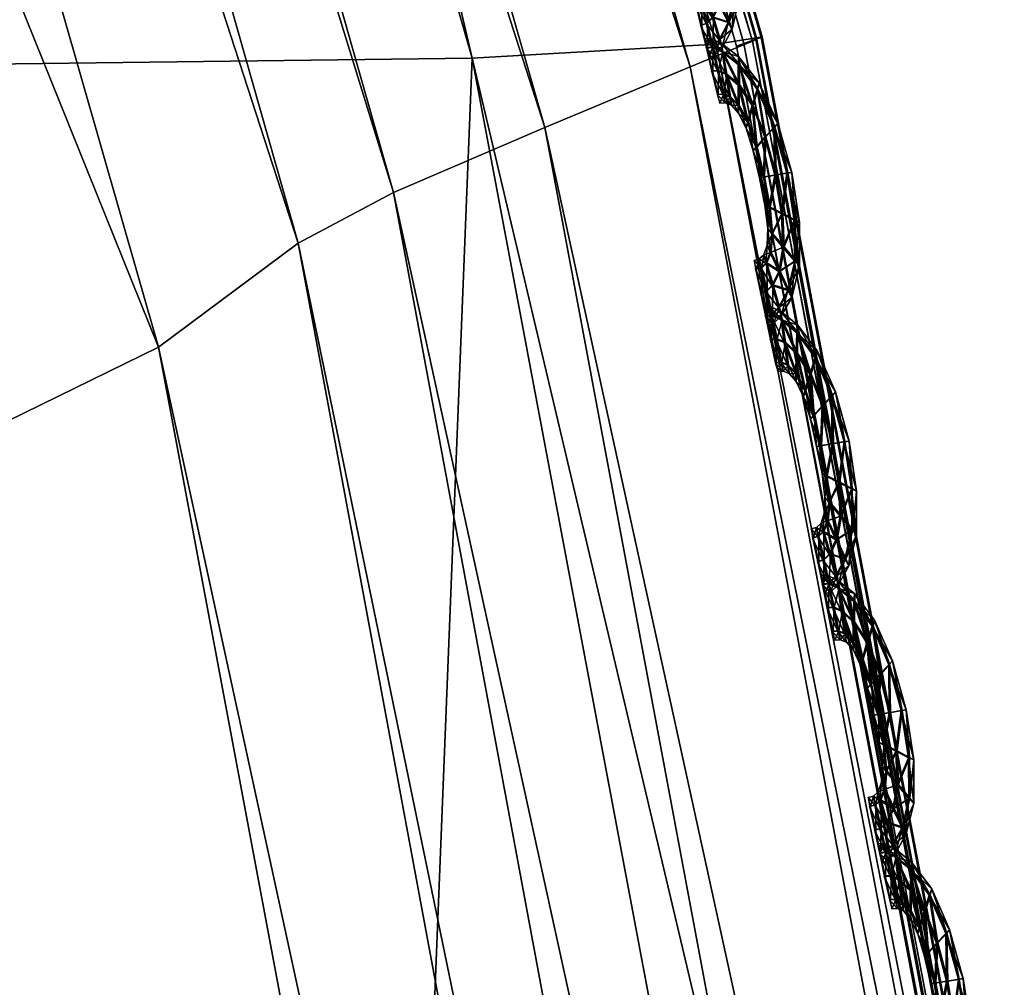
# Model space of a CAD drawing. Extents: x -7.4 to 7.4, y -11.5 to 9.8.
# Tile 438 of 469: x 6.925 to 7.135, y 3.388 to 3.594. Entities that reach past the tile are written whole.
import ezdxf

# ---------------------------------------------------------------- set-up
doc = ezdxf.new("R2010")
doc.units = 0
doc.header["$MEASUREMENT"] = 0
for name, color, linetype in [('A-FURN-3-ST', 150, 'Continuous'), ('A-FURN-3-ST-SEAM', 130, 'Continuous'), ('A-FURN-3-ST-SI', 160, 'Continuous')]:
    doc.layers.add(name, color=color, linetype=linetype)

msp = doc.modelspace()

# ---------------------------------------------------------------- meshes
at = {"layer": 'A-FURN-3-ST'}
mesh = msp.add_polyface(dxfattribs=at)
corners = [(5.54237, 6.88314, 1.00121), (5.99414, 6.19006, 1.00136), (5.78234, 6.18529, 0.61819), (5.34537, 6.87803, 0.61819), (6.39632, 5.42196, 1.00167), (6.17131, 5.41772, 0.61819), (6.74132, 4.55996, 1.00205), (6.50499, 4.5563, 0.61819), (7.02166, 3.58544, 1.00247), (6.77614, 3.58244, 0.61819), (7.22977, 2.47974, 1.00292), (6.97746, 2.47748, 0.61819), (1.9613, 4.55444, 0.55836), (1.95568, 5.41558, 0.55836), (2.64354, 5.41558, 0.55836), (2.68838, 4.55444, 0.55836), (1.94915, 6.18294, 0.55836), (2.59126, 6.18294, 0.55836), (2.53254, 6.87548, 0.55836), (1.98639, 2.47636, 0.55836), (1.96798, 3.58091, 0.55836), (2.72779, 3.58091, 0.55836), (2.77575, 2.47636, 0.55836), (5.63821, 5.41586, 0.56582), (5.28589, 6.18323, 0.56582), (4.78216, 5.41558, 0.55836), (4.50574, 6.18294, 0.55836), (5.94043, 4.55469, 0.56582), (5.01933, 4.55444, 0.55836), (4.89012, 6.87581, 0.56582), (4.19521, 6.87548, 0.55836), (6.18611, 3.58112, 0.56582), (5.21276, 3.58091, 0.55836), (6.36909, 2.47649, 0.56582), (5.36104, 2.47636, 0.55836), (3.92714, 3.58091, 0.55836), (3.81436, 4.55444, 0.55836), (4.02429, 2.47636, 0.55836), (3.67822, 5.41558, 0.55836), (3.5195, 6.18294, 0.55836), (3.34122, 6.87548, 0.55836)]
mesh.append_faces([[corners[k] for k in face] for face in [(0, 1, 2), (2, 3, 0), (1, 4, 5), (5, 2, 1), (4, 6, 7), (7, 5, 4), (6, 8, 9), (9, 7, 6), (8, 10, 11), (11, 9, 8), (2, 5, 23), (23, 24, 2), (24, 23, 25), (25, 26, 24), (23, 27, 28), (28, 25, 23), (5, 7, 27), (27, 23, 5), (29, 24, 26), (26, 30, 29), (3, 2, 24), (24, 29, 3), (7, 9, 31), (31, 27, 7), (27, 31, 32), (32, 28, 27), (31, 33, 34), (34, 32, 31), (9, 11, 33), (33, 31, 9), (28, 32, 35), (35, 36, 28), (32, 34, 37), (37, 35, 32), (26, 25, 38), (38, 39, 26), (25, 28, 36), (36, 38, 25), (30, 26, 39), (39, 40, 30)]])
mesh.append_faces([[corners[k] for k in face] for face in [(12, 13, 14), (14, 15, 12), (13, 16, 17), (17, 14, 13), (18, 17, 16), (19, 20, 21), (21, 22, 19), (20, 12, 15), (15, 21, 20), (21, 15, 36), (22, 21, 35), (14, 17, 39), (15, 14, 38), (17, 18, 40)]], dxfattribs={"vtx0": -1, "vtx1": -1, "vtx2": -1})
mesh.append_faces([[corners[k] for k in face] for face in [(36, 35, 21), (35, 37, 22), (39, 38, 14), (38, 36, 15), (40, 39, 17)]], dxfattribs={"vtx1": -1, "vtx2": -1})
mesh = msp.add_polyface(dxfattribs=at)
corners = [(6.45184, 5.42637, 17.6393), (6.79807, 4.56379, 17.6574), (6.79668, 4.56309, 17.65086), (6.45062, 5.42559, 17.63272), (6.45394, 5.42764, 17.65055), (6.8004, 4.56486, 17.66862), (7.07785, 3.58804, 17.67147), (7.0794, 3.58857, 17.67801), (6.9847, 3.54613, 17.73145), (6.7103, 4.51212, 17.71072), (6.67958, 4.4853, 17.80124), (7.00496, 3.55693, 17.71331), (6.72973, 4.52527, 17.69243), (6.37258, 5.36654, 17.69227), (6.34056, 5.33548, 17.78363), (6.39098, 5.38179, 17.67398), (6.75933, 4.54208, 17.69627), (6.41749, 5.40128, 17.67805), (6.78762, 4.55773, 17.69813), (6.44258, 5.41936, 17.68018), (7.03709, 3.57077, 17.71688), (7.06796, 3.58363, 17.71852), (6.79973, 4.56441, 17.68592), (6.45335, 5.42711, 17.66793), (7.08193, 3.58948, 17.66063), (6.8004, 4.56486, 17.64002), (6.79807, 4.56375, 17.64512), (7.0794, 3.58857, 17.66573), (5.7324, 4.35704, 18.28649), (6.31381, 4.37979, 18.18335), (5.98163, 5.21332, 18.16855), (5.97791, 3.41878, 18.30528), (7.08122, 3.58911, 17.70631), (7.08193, 3.58948, 17.68916), (6.45184, 5.42637, 17.62701), (6.45394, 5.42764, 17.62188), (6.58892, 4.43195, 17.99041), (6.24843, 5.27372, 17.97447), (6.58374, 3.43745, 18.20039), (6.95502, 3.52409, 17.82101)]
mesh.append_faces([[corners[k] for k in face] for face in [(0, 1, 2), (2, 3, 0), (4, 5, 1), (1, 0, 4), (6, 2, 1), (7, 1, 5), (8, 9, 10), (11, 12, 9), (9, 13, 14), (14, 10, 9), (12, 15, 13), (13, 9, 12), (16, 17, 15), (15, 12, 16), (18, 19, 17), (17, 16, 18), (20, 16, 12), (21, 18, 16), (22, 23, 19), (19, 18, 22), (5, 4, 23), (23, 22, 5), (24, 25, 26), (27, 26, 2), (28, 29, 30), (29, 28, 31), (32, 22, 18), (33, 5, 22), (34, 26, 25), (25, 35, 34), (3, 2, 26), (26, 34, 3), (29, 36, 37), (37, 30, 29), (37, 36, 10), (10, 14, 37), (36, 29, 38), (39, 10, 36)]])
mesh = msp.add_polyface(dxfattribs=at)
corners = [(6.79807, 4.56379, 17.6574), (7.0794, 3.58857, 17.67801), (7.07785, 3.58804, 17.67147), (7.28822, 2.48213, 17.70076), (7.2866, 2.48172, 17.69421), (7.08193, 3.58948, 17.68916), (7.29095, 2.48279, 17.71179), (6.8004, 4.56486, 17.66862), (7.41549, 1.23692, 17.70604), (7.29095, 2.48279, 17.68338), (7.28822, 2.48213, 17.68847), (7.41268, 1.23647, 17.71114), (7.33104, 1.22143, 17.75876), (7.20927, 2.45827, 17.73616), (7.18842, 2.45016, 17.75415), (6.9847, 3.54613, 17.73145), (6.95502, 3.52409, 17.82101), (7.15953, 2.43355, 17.84258), (7.00496, 3.55693, 17.71331), (7.24331, 2.4687, 17.73947), (7.03709, 3.57077, 17.71688), (6.72973, 4.52527, 17.69243), (6.75933, 4.54208, 17.69627), (7.06796, 3.58363, 17.71852), (7.27612, 2.47838, 17.74092), (7.36618, 1.22802, 17.76191), (7.40014, 1.23412, 17.7632), (6.79807, 4.56375, 17.64512), (7.0794, 3.58857, 17.66573), (7.08193, 3.58948, 17.66063), (6.79668, 4.56309, 17.65086), (7.4147, 1.23672, 17.75115), (7.29016, 2.4825, 17.72878), (7.41549, 1.23692, 17.73434), (7.08122, 3.58911, 17.70631), (6.78762, 4.55773, 17.69813), (6.79973, 4.56441, 17.68592), (7.41098, 1.23622, 17.71684), (7.41268, 1.23647, 17.72338), (6.86558, 3.4803, 18.00832), (7.07097, 2.40055, 18.02776)]
mesh.append_faces([[corners[k] for k in face] for face in [(0, 1, 2), (1, 3, 4), (4, 2, 1), (5, 6, 3), (3, 1, 5), (7, 5, 1), (8, 9, 10), (11, 10, 4), (12, 13, 14), (14, 15, 16), (16, 17, 14), (13, 18, 15), (15, 14, 13), (19, 20, 18), (18, 13, 19), (21, 18, 20), (22, 20, 23), (24, 23, 20), (20, 19, 24), (25, 19, 13), (26, 24, 19), (27, 28, 29), (28, 10, 9), (9, 29, 28), (2, 4, 10), (10, 28, 2), (30, 2, 28), (31, 32, 24), (33, 6, 32), (32, 34, 23), (23, 24, 32), (35, 23, 34), (36, 34, 5), (6, 5, 34), (34, 32, 6), (37, 4, 3), (38, 3, 6), (39, 40, 17), (17, 16, 39)]])
mesh = msp.add_polyface(dxfattribs=at)
corners = [(6.67958, 4.4853, 17.80124), (6.95502, 3.52409, 17.82101), (6.9847, 3.54613, 17.73145), (6.7103, 4.51212, 17.71072), (7.00496, 3.55693, 17.71331), (1.81614, 1.15452, 18.50362), (2.63459, 1.15452, 18.48129), (2.5653, 2.35222, 18.46285), (1.8776, -0.14338, 18.50985), (1.75749, 3.41611, 18.46338), (2.51734, 3.41611, 18.44041), (2.47789, 4.35379, 18.41637), (1.77593, 2.35222, 18.4857), (5.27766, -0.14338, 18.40234), (6.2829, -0.14293, 18.34951), (6.27099, 1.15576, 18.34198), (5.24909, 1.15452, 18.39515), (6.16078, 2.35424, 18.32502), (5.15055, 2.35222, 18.37723), (6.90353, 1.16466, 18.23564), (6.78414, 2.36829, 18.2186), (6.9137, -0.13967, 18.24374), (5.97791, 3.41878, 18.30528), (5.00227, 3.41611, 18.35533), (5.7324, 4.35704, 18.28649), (6.58374, 3.43745, 18.20039), (6.31381, 4.37979, 18.18335), (3.8138, 2.35222, 18.42348), (3.71665, 3.41611, 18.40089), (3.60387, 4.35379, 18.37781), (4.80883, 4.35379, 18.33388), (2.72118, -0.14338, 18.48772), (3.9664, -0.14338, 18.44877), (3.90098, 1.15452, 18.44197), (7.07097, 2.40055, 18.02776), (6.86558, 3.4803, 18.00832), (6.58892, 4.43195, 17.99041)]
mesh.append_faces([[corners[k] for k in face] for face in [(0, 1, 2), (3, 2, 4), (5, 6, 7), (6, 5, 8), (9, 10, 11), (12, 7, 10), (13, 14, 15), (15, 16, 13), (16, 15, 17), (17, 18, 16), (15, 19, 20), (20, 17, 15), (14, 21, 19), (19, 15, 14), (18, 17, 22), (22, 23, 18), (23, 22, 24), (22, 25, 26), (17, 20, 25), (25, 22, 17), (7, 27, 28), (28, 10, 7), (10, 28, 29), (28, 23, 30), (27, 18, 23), (23, 28, 27), (31, 32, 33), (33, 6, 31), (6, 33, 27), (27, 7, 6), (33, 16, 18), (18, 27, 33), (32, 13, 16), (16, 33, 32), (20, 34, 35), (35, 25, 20), (25, 35, 36), (36, 35, 1), (34, 20, 19)]])
at = {"layer": 'A-FURN-3-ST-SEAM'}
mesh = msp.add_polyface(dxfattribs=at)
corners = [(7.06808, 3.63546, 17.67387), (7.07195, 3.62747, 17.6741), (7.07006, 3.62532, 17.67539), (7.07251, 3.61733, 17.67558), (7.07275, 3.62829, 17.67071), (7.06709, 3.63196, 17.67524), (7.07006, 3.61692, 17.67428), (7.07504, 3.61778, 17.67432), (7.07607, 3.61799, 17.67094), (7.06851, 3.63682, 17.67048), (7.06388, 3.64065, 17.67371), (7.06823, 3.62322, 17.67417), (7.07156, 3.61053, 17.6744), (7.07421, 3.60921, 17.67573), (7.07524, 3.61786, 17.66759), (7.07211, 3.62755, 17.66736), (7.06396, 3.63632, 17.67508), (7.06618, 3.62849, 17.67406), (7.06923, 3.61675, 17.67094), (7.06764, 3.62244, 17.67083), (7.07698, 3.60789, 17.67448), (7.07809, 3.60744, 17.67113), (7.07718, 3.60798, 17.66774), (7.06823, 3.6355, 17.66713), (7.06396, 3.6423, 17.67029), (7.06036, 3.64333, 17.6736), (7.06594, 3.62722, 17.67071), (7.07061, 3.61102, 17.67101), (7.07231, 3.60501, 17.67451), (7.0748, 3.60213, 17.67585), (7.07449, 3.6093, 17.66645), (7.07279, 3.61741, 17.6663), (7.07029, 3.6254, 17.66615), (7.06127, 3.63855, 17.67501), (7.06408, 3.63196, 17.67394), (7.06424, 3.63035, 17.67063), (7.06843, 3.62326, 17.66744), (7.07025, 3.61696, 17.66756), (7.06638, 3.62854, 17.66733), (7.07738, 3.59928, 17.67463), (7.0784, 3.59821, 17.67128), (7.07753, 3.59932, 17.6679), (7.07504, 3.60221, 17.66656), (7.06736, 3.63204, 17.66596), (7.06408, 3.64069, 17.66698), (7.06012, 3.64514, 17.67018), (7.05822, 3.64423, 17.67353), (7.06428, 3.63204, 17.66721), (7.07172, 3.61057, 17.66767), (7.07144, 3.60612, 17.67113), (7.07211, 3.6011, 17.67455), (7.07405, 3.59706, 17.67592), (7.07251, 3.60509, 17.66778), (7.05787, 3.64609, 17.6701), (7.05945, 3.63929, 17.67497), (7.06222, 3.63381, 17.67391), (7.06266, 3.63204, 17.6706), (7.06238, 3.63385, 17.66717), (7.0642, 3.63636, 17.66584), (7.07607, 3.59306, 17.6747), (7.07694, 3.59162, 17.6714), (7.07627, 3.59314, 17.66797), (7.07433, 3.59718, 17.66664), (7.07227, 3.60118, 17.66782), (7.06056, 3.64337, 17.66683), (7.05842, 3.64428, 17.66679), (7.05656, 3.64605, 17.6701), (7.05696, 3.64415, 17.67353), (7.06151, 3.63863, 17.66573), (7.07144, 3.60262, 17.67117), (7.07128, 3.59879, 17.67459), (7.07267, 3.59409, 17.67596), (7.05716, 3.64419, 17.66679), (7.05822, 3.63921, 17.67493), (7.06076, 3.63435, 17.67387), (7.06131, 3.63253, 17.67056), (7.06096, 3.63439, 17.66713), (7.07417, 3.58939, 17.67478), (7.0748, 3.58767, 17.67143), (7.07437, 3.58948, 17.66805), (7.07294, 3.59418, 17.66668), (7.07144, 3.59887, 17.66786), (7.07081, 3.60056, 17.6712), (7.05973, 3.63933, 17.66569), (7.0585, 3.63925, 17.66569), (7.07021, 3.59776, 17.67459), (7.0714, 3.59282, 17.67596), (7.05957, 3.63426, 17.67387), (7.06016, 3.63241, 17.67056), (7.05977, 3.63431, 17.66713), (7.06986, 3.59965, 17.6712), (7.07263, 3.58787, 17.67478), (7.07318, 3.58606, 17.67143), (7.07283, 3.58795, 17.66805), (7.07164, 3.5929, 17.66668), (7.07041, 3.59784, 17.66786), (7.06871, 3.59937, 17.6712), (7.06907, 3.59747, 17.67459), (7.07021, 3.59244, 17.67596), (7.06926, 3.59751, 17.66786), (7.07144, 3.58746, 17.67478), (7.072, 3.58565, 17.67143), (7.07164, 3.58754, 17.66805), (7.07049, 3.59253, 17.66668)]
mesh.append_faces([[corners[k] for k in face] for face in [(2, 1, 0), (1, 2, 3), (0, 1, 4), (0, 5, 2), (6, 3, 2), (3, 7, 1), (8, 4, 1), (4, 9, 0), (5, 0, 10), (11, 2, 5), (3, 6, 12), (2, 11, 6), (7, 3, 13), (1, 7, 8), (4, 8, 14), (9, 4, 15), (10, 0, 9), (10, 16, 5), (5, 17, 11), (12, 6, 18), (12, 13, 3), (6, 11, 19), (13, 20, 7), (21, 8, 7), (22, 14, 8), (14, 15, 4), (15, 23, 9), (9, 24, 10), (16, 10, 25), (17, 5, 16), (11, 17, 26), (19, 18, 6), (18, 27, 12), (13, 12, 28), (26, 19, 11), (20, 13, 29), (7, 20, 21), (8, 21, 22), (14, 22, 30), (15, 14, 31), (23, 15, 32), (24, 9, 23), (25, 10, 24), (25, 33, 16), (16, 34, 17), (35, 26, 17), (18, 19, 36), (27, 18, 37), (28, 12, 27), (28, 29, 13), (19, 26, 38), (29, 39, 20), (40, 21, 20), (41, 22, 21), (42, 30, 22), (30, 31, 14), (31, 32, 15), (32, 43, 23), (23, 44, 24), (24, 45, 25), (33, 25, 46), (34, 16, 33), (17, 34, 35), (26, 35, 47), (38, 36, 19), (36, 37, 18), (37, 48, 27), (27, 49, 28), (29, 28, 50), (47, 38, 26), (39, 29, 51), (20, 39, 40), (21, 40, 41), (22, 41, 42), (30, 42, 52), (31, 30, 48), (32, 31, 37), (43, 32, 36), (44, 23, 43), (45, 24, 44), (25, 45, 53), (53, 46, 25), (46, 54, 33), (33, 55, 34), (56, 35, 34), (57, 47, 35), (36, 38, 43), (37, 36, 32), (48, 37, 31), (49, 27, 48), (50, 28, 49), (50, 51, 29), (38, 47, 58), (51, 59, 39), (60, 40, 39), (61, 41, 40), (62, 42, 41), (63, 52, 42), (52, 48, 30), (43, 58, 44), (44, 64, 45), (65, 53, 45), (46, 53, 66), (54, 46, 67), (55, 33, 54), (34, 55, 56), (35, 56, 57), (47, 57, 68), (58, 43, 38), (48, 52, 49), (49, 69, 50), (51, 50, 70), (68, 58, 47), (59, 51, 71), (39, 59, 60), (40, 60, 61), (41, 61, 62), (42, 62, 63), (52, 63, 69), (64, 44, 58), (45, 64, 65), (53, 65, 72), (72, 66, 53), (66, 67, 46), (67, 73, 54), (54, 74, 55), (56, 55, 74), (57, 56, 75), (68, 57, 76), (69, 49, 52), (70, 50, 69), (70, 71, 51), (58, 68, 64), (71, 77, 59), (78, 60, 59), (79, 61, 60), (80, 62, 61), (81, 63, 62), (82, 69, 63), (83, 65, 64), (84, 72, 65), (74, 54, 73), (74, 75, 56), (75, 76, 57), (76, 83, 68), (69, 82, 70), (71, 70, 85), (64, 68, 83), (77, 71, 86), (59, 77, 78), (60, 78, 79), (61, 79, 80), (62, 80, 81), (63, 81, 82), (65, 83, 84), (73, 87, 74), (75, 74, 87), (76, 75, 88), (83, 76, 89), (70, 82, 90), (90, 85, 70), (85, 86, 71), (86, 91, 77), (78, 77, 91), (79, 78, 92), (80, 79, 93), (81, 80, 94), (82, 81, 95), (89, 84, 83), (87, 88, 75), (88, 89, 76), (95, 90, 82), (85, 90, 96), (86, 85, 97), (91, 86, 98), (91, 92, 78), (92, 93, 79), (93, 94, 80), (94, 95, 81), (90, 95, 99), (99, 96, 90), (96, 97, 85), (97, 98, 86), (98, 100, 91), (92, 91, 100), (93, 92, 101), (94, 93, 102), (95, 94, 103), (103, 99, 95), (100, 101, 92), (101, 102, 93), (102, 103, 94)]])
mesh = msp.add_polyface(dxfattribs=at)
corners = [(7.0822, 3.57889, 17.67505), (7.08577, 3.57082, 17.67527), (7.08387, 3.56867, 17.67657), (7.086, 3.5606, 17.67676), (7.0866, 3.57164, 17.67189), (7.08114, 3.57539, 17.67642), (7.08359, 3.56018, 17.67546), (7.08854, 3.56105, 17.6755), (7.08957, 3.56121, 17.67212), (7.08268, 3.58021, 17.67166), (7.07821, 3.58412, 17.67489), (7.082, 3.56653, 17.67535), (7.08477, 3.55372, 17.67558), (7.08739, 3.55236, 17.67691), (7.08873, 3.56109, 17.66877), (7.08596, 3.57086, 17.66854), (7.07817, 3.57975, 17.67626), (7.08019, 3.57189, 17.67524), (7.08272, 3.56002, 17.67212), (7.08137, 3.56579, 17.672), (7.09012, 3.55104, 17.67569), (7.09119, 3.55058, 17.67231), (7.09032, 3.55112, 17.66896), (7.0824, 3.57893, 17.66831), (7.07829, 3.58581, 17.67147), (7.07476, 3.58684, 17.67478), (7.07991, 3.57061, 17.67189), (7.08387, 3.55425, 17.67223), (7.08533, 3.54815, 17.67569), (7.08771, 3.54523, 17.67702), (7.08767, 3.55248, 17.66763), (7.08628, 3.56068, 17.66748), (7.0841, 3.56875, 17.66733), (7.07552, 3.58206, 17.67619), (7.07821, 3.57539, 17.67512), (7.07829, 3.57378, 17.67181), (7.0822, 3.56661, 17.66862), (7.08375, 3.56023, 17.66873), (7.08038, 3.57193, 17.66851), (7.0902, 3.54235, 17.67581), (7.09123, 3.54131, 17.67246), (7.0904, 3.54243, 17.66908), (7.08798, 3.54535, 17.66774), (7.08141, 3.57543, 17.66713), (7.0784, 3.58416, 17.66816), (7.07457, 3.58869, 17.67136), (7.07267, 3.58775, 17.6747), (7.0784, 3.57547, 17.66839), (7.08498, 3.5538, 17.66885), (7.0845, 3.54927, 17.67231), (7.08498, 3.5442, 17.67573), (7.08683, 3.54016, 17.6771), (7.08549, 3.54823, 17.66896), (7.07231, 3.58964, 17.67128), (7.07378, 3.58276, 17.67615), (7.07635, 3.57724, 17.67508), (7.07674, 3.57547, 17.67178), (7.07655, 3.57728, 17.66835), (7.07845, 3.57984, 17.66702), (7.08877, 3.53613, 17.67592), (7.08957, 3.53464, 17.67258), (7.08893, 3.53621, 17.66919), (7.08711, 3.54024, 17.66782), (7.08517, 3.54428, 17.669), (7.07496, 3.58688, 17.66805), (7.07286, 3.58779, 17.66797), (7.07105, 3.5896, 17.67128), (7.07136, 3.58771, 17.6747), (7.07579, 3.5821, 17.66691), (7.08438, 3.54576, 17.67235), (7.08406, 3.54189, 17.67577), (7.08537, 3.53715, 17.67714), (7.07156, 3.58775, 17.66797), (7.07251, 3.58272, 17.67615), (7.07492, 3.57782, 17.67505), (7.07544, 3.57596, 17.67174), (7.07512, 3.57786, 17.66831), (7.08675, 3.53246, 17.67596), (7.08735, 3.53073, 17.67261), (7.08695, 3.53254, 17.66923), (7.08565, 3.53728, 17.66786), (7.08426, 3.54197, 17.66904), (7.08367, 3.5437, 17.67238), (7.07401, 3.58284, 17.66687), (7.07279, 3.58276, 17.66687), (7.083, 3.5409, 17.67577), (7.08406, 3.53588, 17.67714), (7.07373, 3.57774, 17.67505), (7.07429, 3.57588, 17.67174), (7.07393, 3.57778, 17.66831), (7.08268, 3.5428, 17.67238), (7.08521, 3.53093, 17.67596), (7.08572, 3.52908, 17.67261), (7.08541, 3.53097, 17.66923), (7.08434, 3.536, 17.6679), (7.0832, 3.54094, 17.66904), (7.08157, 3.54247, 17.67238), (7.08189, 3.54058, 17.67577), (7.08292, 3.53555, 17.67714), (7.08205, 3.54066, 17.66904), (7.08403, 3.53052, 17.67596), (7.0845, 3.52867, 17.67261), (7.08418, 3.5306, 17.66923), (7.08315, 3.53563, 17.66786)]
mesh.append_faces([[corners[k] for k in face] for face in [(2, 1, 0), (1, 2, 3), (0, 1, 4), (0, 5, 2), (6, 3, 2), (3, 7, 1), (8, 4, 1), (4, 9, 0), (5, 0, 10), (11, 2, 5), (3, 6, 12), (2, 11, 6), (7, 3, 13), (1, 7, 8), (4, 8, 14), (9, 4, 15), (10, 0, 9), (10, 16, 5), (5, 17, 11), (12, 6, 18), (12, 13, 3), (6, 11, 19), (13, 20, 7), (21, 8, 7), (22, 14, 8), (14, 15, 4), (15, 23, 9), (9, 24, 10), (16, 10, 25), (17, 5, 16), (11, 17, 26), (19, 18, 6), (18, 27, 12), (13, 12, 28), (26, 19, 11), (20, 13, 29), (7, 20, 21), (8, 21, 22), (14, 22, 30), (15, 14, 31), (23, 15, 32), (24, 9, 23), (25, 10, 24), (25, 33, 16), (16, 34, 17), (35, 26, 17), (18, 19, 36), (27, 18, 37), (28, 12, 27), (28, 29, 13), (19, 26, 38), (29, 39, 20), (40, 21, 20), (41, 22, 21), (42, 30, 22), (30, 31, 14), (31, 32, 15), (32, 43, 23), (23, 44, 24), (24, 45, 25), (33, 25, 46), (34, 16, 33), (17, 34, 35), (26, 35, 47), (38, 36, 19), (36, 37, 18), (37, 48, 27), (27, 49, 28), (29, 28, 50), (47, 38, 26), (39, 29, 51), (20, 39, 40), (21, 40, 41), (22, 41, 42), (30, 42, 52), (31, 30, 48), (32, 31, 37), (43, 32, 36), (44, 23, 43), (45, 24, 44), (25, 45, 53), (53, 46, 25), (46, 54, 33), (33, 55, 34), (56, 35, 34), (57, 47, 35), (36, 38, 43), (37, 36, 32), (48, 37, 31), (49, 27, 48), (50, 28, 49), (50, 51, 29), (38, 47, 58), (51, 59, 39), (60, 40, 39), (61, 41, 40), (62, 42, 41), (63, 52, 42), (52, 48, 30), (43, 58, 44), (44, 64, 45), (65, 53, 45), (46, 53, 66), (54, 46, 67), (55, 33, 54), (34, 55, 56), (35, 56, 57), (47, 57, 68), (58, 43, 38), (48, 52, 49), (49, 69, 50), (51, 50, 70), (68, 58, 47), (59, 51, 71), (39, 59, 60), (40, 60, 61), (41, 61, 62), (42, 62, 63), (52, 63, 69), (64, 44, 58), (45, 64, 65), (53, 65, 72), (72, 66, 53), (66, 67, 46), (67, 73, 54), (54, 74, 55), (56, 55, 74), (57, 56, 75), (68, 57, 76), (69, 49, 52), (70, 50, 69), (70, 71, 51), (58, 68, 64), (71, 77, 59), (78, 60, 59), (79, 61, 60), (80, 62, 61), (81, 63, 62), (82, 69, 63), (83, 65, 64), (84, 72, 65), (74, 54, 73), (74, 75, 56), (75, 76, 57), (76, 83, 68), (69, 82, 70), (71, 70, 85), (64, 68, 83), (77, 71, 86), (59, 77, 78), (60, 78, 79), (61, 79, 80), (62, 80, 81), (63, 81, 82), (65, 83, 84), (73, 87, 74), (75, 74, 87), (76, 75, 88), (83, 76, 89), (70, 82, 90), (90, 85, 70), (85, 86, 71), (86, 91, 77), (78, 77, 91), (79, 78, 92), (80, 79, 93), (81, 80, 94), (82, 81, 95), (89, 84, 83), (87, 88, 75), (88, 89, 76), (95, 90, 82), (85, 90, 96), (86, 85, 97), (91, 86, 98), (91, 92, 78), (92, 93, 79), (93, 94, 80), (94, 95, 81), (90, 95, 99), (99, 96, 90), (96, 97, 85), (97, 98, 86), (98, 100, 91), (92, 91, 100), (93, 92, 101), (94, 93, 102), (95, 94, 103), (103, 99, 95), (100, 101, 92), (101, 102, 93), (102, 103, 94)]])
mesh = msp.add_polyface(dxfattribs=at)
corners = [(7.09455, 3.52183, 17.67626), (7.09803, 3.51375, 17.67645), (7.09605, 3.51161, 17.67775), (7.09819, 3.50349, 17.67794), (7.09887, 3.51457, 17.67307), (7.09345, 3.51832, 17.67759), (7.0957, 3.50308, 17.67664), (7.10072, 3.50394, 17.67668), (7.10175, 3.50411, 17.6733), (7.09507, 3.52319, 17.67284), (7.09067, 3.52714, 17.67607), (7.09415, 3.50947, 17.67653), (7.09692, 3.49665, 17.6768), (7.09954, 3.49529, 17.67809), (7.10088, 3.50399, 17.66995), (7.09823, 3.51379, 17.66972), (7.09052, 3.52273, 17.67744), (7.09238, 3.51482, 17.67642), (7.09487, 3.50296, 17.6733), (7.09356, 3.50873, 17.67318), (7.10227, 3.49393, 17.67687), (7.10334, 3.49348, 17.67353), (7.10243, 3.49402, 17.67014), (7.09475, 3.52191, 17.66953), (7.09079, 3.52879, 17.67265), (7.08731, 3.5299, 17.67596), (7.0921, 3.51354, 17.67307), (7.09602, 3.49719, 17.67341), (7.09744, 3.49109, 17.67687), (7.09985, 3.48816, 17.6782), (7.09982, 3.49538, 17.66881), (7.09843, 3.50357, 17.66866), (7.09633, 3.51165, 17.66851), (7.08794, 3.52504, 17.67737), (7.09047, 3.51837, 17.6763), (7.09052, 3.51676, 17.67299), (7.09435, 3.50955, 17.6698), (7.0959, 3.50316, 17.66991), (7.09257, 3.51486, 17.66968), (7.10235, 3.48524, 17.67698), (7.10334, 3.48421, 17.67368), (7.10255, 3.48532, 17.67025), (7.10013, 3.48825, 17.66896), (7.09372, 3.51841, 17.66835), (7.09087, 3.52718, 17.66934), (7.08715, 3.53171, 17.67253), (7.08521, 3.53081, 17.67588), (7.09067, 3.51841, 17.66961), (7.09708, 3.49669, 17.67006), (7.09661, 3.4922, 17.67349), (7.09713, 3.48713, 17.67695), (7.09894, 3.4831, 17.67828), (7.09764, 3.49113, 17.67014), (7.08493, 3.5327, 17.67246), (7.0862, 3.52578, 17.67733), (7.08866, 3.52022, 17.67626), (7.08905, 3.51845, 17.67296), (7.08885, 3.52026, 17.66953), (7.09079, 3.52282, 17.6682), (7.10088, 3.47906, 17.6771), (7.10172, 3.47758, 17.67375), (7.10108, 3.4791, 17.67037), (7.09922, 3.48318, 17.669), (7.09728, 3.48722, 17.67022), (7.08751, 3.52994, 17.66923), (7.08541, 3.53085, 17.66915), (7.08363, 3.53266, 17.67246), (7.08395, 3.53077, 17.67588), (7.08822, 3.52512, 17.66812), (7.09649, 3.4887, 17.67353), (7.09621, 3.48483, 17.67695), (7.09752, 3.48009, 17.67832), (7.08414, 3.53081, 17.66915), (7.08498, 3.52574, 17.67733), (7.08727, 3.5208, 17.67622), (7.08774, 3.51894, 17.67292), (7.08747, 3.52084, 17.66949), (7.0989, 3.47539, 17.67714), (7.0995, 3.47366, 17.67379), (7.0991, 3.47543, 17.67041), (7.0978, 3.48017, 17.66904), (7.09641, 3.48491, 17.67022), (7.09582, 3.48664, 17.67356), (7.08648, 3.52586, 17.66809), (7.08525, 3.52578, 17.66805), (7.09514, 3.48384, 17.67698), (7.09621, 3.47881, 17.67832), (7.08608, 3.52071, 17.67622), (7.0866, 3.51886, 17.67292), (7.08628, 3.52076, 17.66949), (7.09483, 3.48573, 17.67356), (7.09732, 3.47387, 17.67714), (7.09784, 3.47202, 17.67383), (7.09752, 3.47391, 17.67041), (7.09645, 3.47894, 17.66908), (7.09534, 3.48388, 17.67025), (7.09368, 3.48545, 17.67356), (7.094, 3.48351, 17.67695), (7.09503, 3.47848, 17.67832), (7.0942, 3.48359, 17.67022), (7.09613, 3.47346, 17.67714), (7.09665, 3.47164, 17.67379), (7.09633, 3.47354, 17.67041), (7.0953, 3.47857, 17.66908)]
mesh.append_faces([[corners[k] for k in face] for face in [(2, 1, 0), (1, 2, 3), (0, 1, 4), (0, 5, 2), (6, 3, 2), (3, 7, 1), (8, 4, 1), (4, 9, 0), (5, 0, 10), (11, 2, 5), (3, 6, 12), (2, 11, 6), (7, 3, 13), (1, 7, 8), (4, 8, 14), (9, 4, 15), (10, 0, 9), (10, 16, 5), (5, 17, 11), (12, 6, 18), (12, 13, 3), (6, 11, 19), (13, 20, 7), (21, 8, 7), (22, 14, 8), (14, 15, 4), (15, 23, 9), (9, 24, 10), (16, 10, 25), (17, 5, 16), (11, 17, 26), (19, 18, 6), (18, 27, 12), (13, 12, 28), (26, 19, 11), (20, 13, 29), (7, 20, 21), (8, 21, 22), (14, 22, 30), (15, 14, 31), (23, 15, 32), (24, 9, 23), (25, 10, 24), (25, 33, 16), (16, 34, 17), (35, 26, 17), (18, 19, 36), (27, 18, 37), (28, 12, 27), (28, 29, 13), (19, 26, 38), (29, 39, 20), (40, 21, 20), (41, 22, 21), (42, 30, 22), (30, 31, 14), (31, 32, 15), (32, 43, 23), (23, 44, 24), (24, 45, 25), (33, 25, 46), (34, 16, 33), (17, 34, 35), (26, 35, 47), (38, 36, 19), (36, 37, 18), (37, 48, 27), (27, 49, 28), (29, 28, 50), (47, 38, 26), (39, 29, 51), (20, 39, 40), (21, 40, 41), (22, 41, 42), (30, 42, 52), (31, 30, 48), (32, 31, 37), (43, 32, 36), (44, 23, 43), (45, 24, 44), (25, 45, 53), (53, 46, 25), (46, 54, 33), (33, 55, 34), (56, 35, 34), (57, 47, 35), (36, 38, 43), (37, 36, 32), (48, 37, 31), (49, 27, 48), (50, 28, 49), (50, 51, 29), (38, 47, 58), (51, 59, 39), (60, 40, 39), (61, 41, 40), (62, 42, 41), (63, 52, 42), (52, 48, 30), (43, 58, 44), (44, 64, 45), (65, 53, 45), (46, 53, 66), (54, 46, 67), (55, 33, 54), (34, 55, 56), (35, 56, 57), (47, 57, 68), (58, 43, 38), (48, 52, 49), (49, 69, 50), (51, 50, 70), (68, 58, 47), (59, 51, 71), (39, 59, 60), (40, 60, 61), (41, 61, 62), (42, 62, 63), (52, 63, 69), (64, 44, 58), (45, 64, 65), (53, 65, 72), (72, 66, 53), (66, 67, 46), (67, 73, 54), (54, 74, 55), (56, 55, 74), (57, 56, 75), (68, 57, 76), (69, 49, 52), (70, 50, 69), (70, 71, 51), (58, 68, 64), (71, 77, 59), (78, 60, 59), (79, 61, 60), (80, 62, 61), (81, 63, 62), (82, 69, 63), (83, 65, 64), (84, 72, 65), (74, 54, 73), (74, 75, 56), (75, 76, 57), (76, 83, 68), (69, 82, 70), (71, 70, 85), (64, 68, 83), (77, 71, 86), (59, 77, 78), (60, 78, 79), (61, 79, 80), (62, 80, 81), (63, 81, 82), (65, 83, 84), (73, 87, 74), (75, 74, 87), (76, 75, 88), (83, 76, 89), (70, 82, 90), (90, 85, 70), (85, 86, 71), (86, 91, 77), (78, 77, 91), (79, 78, 92), (80, 79, 93), (81, 80, 94), (82, 81, 95), (89, 84, 83), (87, 88, 75), (88, 89, 76), (95, 90, 82), (85, 90, 96), (86, 85, 97), (91, 86, 98), (91, 92, 78), (92, 93, 79), (93, 94, 80), (94, 95, 81), (90, 95, 99), (99, 96, 90), (96, 97, 85), (97, 98, 86), (98, 100, 91), (92, 91, 100), (93, 92, 101), (94, 93, 102), (95, 94, 103), (103, 99, 95), (100, 101, 92), (101, 102, 93), (102, 103, 94)]])
mesh = msp.add_polyface(dxfattribs=at)
corners = [(7.1067, 3.46476, 17.67744), (7.11018, 3.4566, 17.67763), (7.1082, 3.45451, 17.67893), (7.1103, 3.44639, 17.67911), (7.11101, 3.45743, 17.67425), (7.10555, 3.46122, 17.67877), (7.10785, 3.44602, 17.67786), (7.11284, 3.44684, 17.67786), (7.11387, 3.44701, 17.67451), (7.10717, 3.46608, 17.67402), (7.10278, 3.47004, 17.67725), (7.1063, 3.4524, 17.67771), (7.10904, 3.43955, 17.67798), (7.11169, 3.43819, 17.67927), (7.11303, 3.44688, 17.67113), (7.11038, 3.45669, 17.6709), (7.10267, 3.46567, 17.67866), (7.10453, 3.45776, 17.67759), (7.10702, 3.44589, 17.67448), (7.10567, 3.45162, 17.67436), (7.11438, 3.43683, 17.67805), (7.11549, 3.43638, 17.6747), (7.11457, 3.43691, 17.67132), (7.1069, 3.4648, 17.67071), (7.10294, 3.47173, 17.67383), (7.09942, 3.47284, 17.67714), (7.10421, 3.45648, 17.67425), (7.10812, 3.44008, 17.67459), (7.10959, 3.43399, 17.67805), (7.112, 3.43106, 17.67938), (7.11197, 3.43827, 17.67003), (7.11058, 3.44647, 17.66988), (7.10848, 3.45459, 17.66968), (7.10009, 3.46798, 17.67854), (7.10259, 3.4613, 17.67752), (7.10267, 3.4597, 17.67417), (7.1065, 3.45245, 17.67098), (7.10804, 3.44606, 17.67113), (7.10472, 3.4578, 17.67086), (7.11446, 3.42814, 17.6782), (7.11549, 3.42711, 17.67486), (7.11465, 3.42822, 17.67147), (7.11224, 3.43114, 17.67014), (7.10583, 3.4613, 17.66953), (7.10298, 3.47008, 17.67052), (7.09926, 3.47465, 17.67371), (7.09736, 3.47375, 17.6771), (7.10278, 3.46134, 17.67078), (7.10923, 3.43963, 17.67124), (7.10876, 3.4351, 17.67467), (7.10923, 3.43007, 17.67813), (7.11109, 3.42599, 17.67946), (7.10979, 3.43407, 17.67132), (7.09705, 3.47564, 17.67364), (7.09831, 3.46872, 17.67851), (7.1008, 3.46316, 17.67744), (7.10116, 3.46139, 17.67413), (7.101, 3.4632, 17.67071), (7.10294, 3.46571, 17.66938), (7.11303, 3.42196, 17.67828), (7.11382, 3.42047, 17.67493), (7.11323, 3.42204, 17.67155), (7.11137, 3.42612, 17.67022), (7.10943, 3.43015, 17.6714), (7.09962, 3.47284, 17.67041), (7.09756, 3.47379, 17.67037), (7.09578, 3.4756, 17.67364), (7.09605, 3.4737, 17.67706), (7.10037, 3.46806, 17.6693), (7.10864, 3.43164, 17.6747), (7.10832, 3.42777, 17.67813), (7.10963, 3.42303, 17.6795), (7.09625, 3.47375, 17.67033), (7.09708, 3.46868, 17.67851), (7.09938, 3.46373, 17.6774), (7.09985, 3.46188, 17.6741), (7.09958, 3.46378, 17.67067), (7.11101, 3.41833, 17.67832), (7.11161, 3.41656, 17.67497), (7.11121, 3.41837, 17.67158), (7.10991, 3.42311, 17.67025), (7.10852, 3.42785, 17.6714), (7.10793, 3.42958, 17.67474), (7.09859, 3.4688, 17.66926), (7.09736, 3.46872, 17.66923), (7.10725, 3.42678, 17.67817), (7.10832, 3.42175, 17.6795), (7.09819, 3.46365, 17.6774), (7.09871, 3.4618, 17.6741), (7.09839, 3.46369, 17.67067), (7.10694, 3.42867, 17.67474), (7.10947, 3.41681, 17.67832), (7.10999, 3.41495, 17.67501), (7.10967, 3.41685, 17.67158), (7.1086, 3.42187, 17.67025), (7.10745, 3.42682, 17.67143), (7.10583, 3.42838, 17.67474), (7.10611, 3.42645, 17.67817), (7.10714, 3.42142, 17.6795), (7.1063, 3.42653, 17.67143), (7.10824, 3.41644, 17.67832), (7.10876, 3.41458, 17.67501), (7.10844, 3.41648, 17.67158), (7.10741, 3.4215, 17.67025)]
mesh.append_faces([[corners[k] for k in face] for face in [(2, 1, 0), (1, 2, 3), (0, 1, 4), (0, 5, 2), (6, 3, 2), (3, 7, 1), (8, 4, 1), (4, 9, 0), (5, 0, 10), (11, 2, 5), (3, 6, 12), (2, 11, 6), (7, 3, 13), (1, 7, 8), (4, 8, 14), (9, 4, 15), (10, 0, 9), (10, 16, 5), (5, 17, 11), (12, 6, 18), (12, 13, 3), (6, 11, 19), (13, 20, 7), (21, 8, 7), (22, 14, 8), (14, 15, 4), (15, 23, 9), (9, 24, 10), (16, 10, 25), (17, 5, 16), (11, 17, 26), (19, 18, 6), (18, 27, 12), (13, 12, 28), (26, 19, 11), (20, 13, 29), (7, 20, 21), (8, 21, 22), (14, 22, 30), (15, 14, 31), (23, 15, 32), (24, 9, 23), (25, 10, 24), (25, 33, 16), (16, 34, 17), (35, 26, 17), (18, 19, 36), (27, 18, 37), (28, 12, 27), (28, 29, 13), (19, 26, 38), (29, 39, 20), (40, 21, 20), (41, 22, 21), (42, 30, 22), (30, 31, 14), (31, 32, 15), (32, 43, 23), (23, 44, 24), (24, 45, 25), (33, 25, 46), (34, 16, 33), (17, 34, 35), (26, 35, 47), (38, 36, 19), (36, 37, 18), (37, 48, 27), (27, 49, 28), (29, 28, 50), (47, 38, 26), (39, 29, 51), (20, 39, 40), (21, 40, 41), (22, 41, 42), (30, 42, 52), (31, 30, 48), (32, 31, 37), (43, 32, 36), (44, 23, 43), (45, 24, 44), (25, 45, 53), (53, 46, 25), (46, 54, 33), (33, 55, 34), (56, 35, 34), (57, 47, 35), (36, 38, 43), (37, 36, 32), (48, 37, 31), (49, 27, 48), (50, 28, 49), (50, 51, 29), (38, 47, 58), (51, 59, 39), (60, 40, 39), (61, 41, 40), (62, 42, 41), (63, 52, 42), (52, 48, 30), (43, 58, 44), (44, 64, 45), (65, 53, 45), (46, 53, 66), (54, 46, 67), (55, 33, 54), (34, 55, 56), (35, 56, 57), (47, 57, 68), (58, 43, 38), (48, 52, 49), (49, 69, 50), (51, 50, 70), (68, 58, 47), (59, 51, 71), (39, 59, 60), (40, 60, 61), (41, 61, 62), (42, 62, 63), (52, 63, 69), (64, 44, 58), (45, 64, 65), (53, 65, 72), (72, 66, 53), (66, 67, 46), (67, 73, 54), (54, 74, 55), (56, 55, 74), (57, 56, 75), (68, 57, 76), (69, 49, 52), (70, 50, 69), (70, 71, 51), (58, 68, 64), (71, 77, 59), (78, 60, 59), (79, 61, 60), (80, 62, 61), (81, 63, 62), (82, 69, 63), (83, 65, 64), (84, 72, 65), (74, 54, 73), (74, 75, 56), (75, 76, 57), (76, 83, 68), (69, 82, 70), (71, 70, 85), (64, 68, 83), (77, 71, 86), (59, 77, 78), (60, 78, 79), (61, 79, 80), (62, 80, 81), (63, 81, 82), (65, 83, 84), (73, 87, 74), (75, 74, 87), (76, 75, 88), (83, 76, 89), (70, 82, 90), (90, 85, 70), (85, 86, 71), (86, 91, 77), (78, 77, 91), (79, 78, 92), (80, 79, 93), (81, 80, 94), (82, 81, 95), (89, 84, 83), (87, 88, 75), (88, 89, 76), (95, 90, 82), (85, 90, 96), (86, 85, 97), (91, 86, 98), (91, 92, 78), (92, 93, 79), (93, 94, 80), (94, 95, 81), (90, 95, 99), (99, 96, 90), (96, 97, 85), (97, 98, 86), (98, 100, 91), (92, 91, 100), (93, 92, 101), (94, 93, 102), (95, 94, 103), (103, 99, 95), (100, 101, 92), (101, 102, 93), (102, 103, 94)]])
mesh = msp.add_polyface(dxfattribs=at)
corners = [(7.11881, 3.40766, 17.67862), (7.12233, 3.3995, 17.67881), (7.12035, 3.3974, 17.68014), (7.12245, 3.38933, 17.68029), (7.12312, 3.40033, 17.67546), (7.1177, 3.40416, 17.67995), (7.12, 3.38891, 17.67904), (7.12499, 3.3897, 17.67904), (7.12601, 3.3899, 17.67569), (7.11932, 3.40898, 17.67524), (7.11493, 3.41297, 17.67843), (7.11845, 3.3953, 17.67889), (7.12119, 3.38249, 17.67915), (7.12379, 3.38108, 17.68045), (7.12518, 3.38978, 17.67231), (7.12253, 3.39958, 17.67208), (7.11477, 3.40857, 17.67984), (7.11663, 3.40066, 17.67877), (7.11913, 3.38879, 17.67565), (7.11782, 3.39456, 17.67554), (7.12653, 3.37972, 17.67923), (7.12764, 3.37927, 17.67588), (7.12672, 3.37981, 17.6725), (7.11901, 3.4077, 17.67189), (7.11505, 3.41462, 17.67501), (7.11157, 3.41574, 17.67832), (7.11636, 3.39938, 17.67546), (7.12027, 3.38302, 17.67577), (7.1217, 3.37693, 17.67923), (7.12411, 3.37396, 17.68056), (7.12407, 3.38117, 17.6712), (7.12273, 3.38937, 17.67105), (7.12059, 3.39748, 17.67086), (7.1122, 3.41091, 17.67972), (7.11473, 3.40424, 17.6787), (7.11477, 3.40259, 17.67535), (7.11865, 3.39538, 17.67215), (7.12019, 3.389, 17.67231), (7.11683, 3.40074, 17.67204), (7.12661, 3.37107, 17.67938), (7.12764, 3.37, 17.67603), (7.1268, 3.37111, 17.67265), (7.12439, 3.37408, 17.67132), (7.11798, 3.4042, 17.67071), (7.11513, 3.41302, 17.6717), (7.11141, 3.41759, 17.67489), (7.10947, 3.41668, 17.67828), (7.11493, 3.40428, 17.67196), (7.12138, 3.38253, 17.67242), (7.12087, 3.37804, 17.67585), (7.12138, 3.37301, 17.67931), (7.12324, 3.36893, 17.68064), (7.1219, 3.37697, 17.6725), (7.1092, 3.41858, 17.67486), (7.11046, 3.41166, 17.67969), (7.11295, 3.40609, 17.67862), (7.11331, 3.40432, 17.67531), (7.11311, 3.40613, 17.67189), (7.11505, 3.40865, 17.67056), (7.12514, 3.36489, 17.67946), (7.12597, 3.36341, 17.67611), (7.12534, 3.36493, 17.67273), (7.12348, 3.36901, 17.6714), (7.12158, 3.37305, 17.67258), (7.11177, 3.41578, 17.67158), (7.10967, 3.41672, 17.67155), (7.10789, 3.41854, 17.67482), (7.1082, 3.41664, 17.67824), (7.11248, 3.41096, 17.67048), (7.12075, 3.37453, 17.67592), (7.12047, 3.3707, 17.67935), (7.12178, 3.36597, 17.68067), (7.1084, 3.41668, 17.67151), (7.10923, 3.41162, 17.67969), (7.11153, 3.40667, 17.67858), (7.112, 3.40482, 17.67527), (7.11173, 3.40671, 17.67185), (7.12316, 3.36123, 17.6795), (7.12376, 3.3595, 17.67615), (7.12336, 3.36131, 17.67276), (7.12206, 3.36605, 17.67143), (7.12067, 3.37074, 17.67261), (7.12008, 3.37252, 17.67592), (7.11074, 3.41174, 17.67044), (7.10951, 3.4117, 17.67041), (7.1194, 3.36971, 17.67935), (7.12043, 3.36469, 17.68067), (7.11034, 3.40663, 17.67858), (7.11082, 3.40473, 17.67527), (7.11054, 3.40667, 17.67185), (7.11909, 3.37161, 17.67592), (7.12158, 3.35975, 17.6795), (7.12209, 3.35789, 17.67619), (7.12178, 3.35978, 17.67276), (7.12071, 3.36481, 17.67143), (7.11956, 3.36975, 17.67261), (7.11794, 3.37132, 17.67592), (7.11826, 3.36943, 17.67935), (7.11929, 3.36436, 17.68067), (7.11845, 3.36947, 17.67261), (7.12039, 3.35937, 17.6795), (7.12087, 3.35752, 17.67619), (7.12059, 3.35941, 17.67276), (7.11956, 3.36448, 17.67143)]
mesh.append_faces([[corners[k] for k in face] for face in [(2, 1, 0), (1, 2, 3), (0, 1, 4), (0, 5, 2), (6, 3, 2), (3, 7, 1), (8, 4, 1), (4, 9, 0), (5, 0, 10), (11, 2, 5), (3, 6, 12), (2, 11, 6), (7, 3, 13), (1, 7, 8), (4, 8, 14), (9, 4, 15), (10, 0, 9), (10, 16, 5), (5, 17, 11), (12, 6, 18), (12, 13, 3), (6, 11, 19), (13, 20, 7), (21, 8, 7), (22, 14, 8), (14, 15, 4), (15, 23, 9), (9, 24, 10), (16, 10, 25), (17, 5, 16), (11, 17, 26), (19, 18, 6), (18, 27, 12), (13, 12, 28), (26, 19, 11), (20, 13, 29), (7, 20, 21), (8, 21, 22), (14, 22, 30), (15, 14, 31), (23, 15, 32), (24, 9, 23), (25, 10, 24), (25, 33, 16), (16, 34, 17), (35, 26, 17), (18, 19, 36), (27, 18, 37), (28, 12, 27), (28, 29, 13), (19, 26, 38), (29, 39, 20), (40, 21, 20), (41, 22, 21), (42, 30, 22), (30, 31, 14), (31, 32, 15), (32, 43, 23), (23, 44, 24), (24, 45, 25), (33, 25, 46), (34, 16, 33), (17, 34, 35), (26, 35, 47), (38, 36, 19), (36, 37, 18), (37, 48, 27), (27, 49, 28), (29, 28, 50), (47, 38, 26), (39, 29, 51), (20, 39, 40), (21, 40, 41), (22, 41, 42), (30, 42, 52), (31, 30, 48), (32, 31, 37), (43, 32, 36), (44, 23, 43), (45, 24, 44), (25, 45, 53), (53, 46, 25), (46, 54, 33), (33, 55, 34), (56, 35, 34), (57, 47, 35), (36, 38, 43), (37, 36, 32), (48, 37, 31), (49, 27, 48), (50, 28, 49), (50, 51, 29), (38, 47, 58), (51, 59, 39), (60, 40, 39), (61, 41, 40), (62, 42, 41), (63, 52, 42), (52, 48, 30), (43, 58, 44), (44, 64, 45), (65, 53, 45), (46, 53, 66), (54, 46, 67), (55, 33, 54), (34, 55, 56), (35, 56, 57), (47, 57, 68), (58, 43, 38), (48, 52, 49), (49, 69, 50), (51, 50, 70), (68, 58, 47), (59, 51, 71), (39, 59, 60), (40, 60, 61), (41, 61, 62), (42, 62, 63), (52, 63, 69), (64, 44, 58), (45, 64, 65), (53, 65, 72), (72, 66, 53), (66, 67, 46), (67, 73, 54), (54, 74, 55), (56, 55, 74), (57, 56, 75), (68, 57, 76), (69, 49, 52), (70, 50, 69), (70, 71, 51), (58, 68, 64), (71, 77, 59), (78, 60, 59), (79, 61, 60), (80, 62, 61), (81, 63, 62), (82, 69, 63), (83, 65, 64), (84, 72, 65), (74, 54, 73), (74, 75, 56), (75, 76, 57), (76, 83, 68), (69, 82, 70), (71, 70, 85), (64, 68, 83), (77, 71, 86), (59, 77, 78), (60, 78, 79), (61, 79, 80), (62, 80, 81), (63, 81, 82), (65, 83, 84), (73, 87, 74), (75, 74, 87), (76, 75, 88), (83, 76, 89), (70, 82, 90), (90, 85, 70), (85, 86, 71), (86, 91, 77), (78, 77, 91), (79, 78, 92), (80, 79, 93), (81, 80, 94), (82, 81, 95), (89, 84, 83), (87, 88, 75), (88, 89, 76), (95, 90, 82), (85, 90, 96), (86, 85, 97), (91, 86, 98), (91, 92, 78), (92, 93, 79), (93, 94, 80), (94, 95, 81), (90, 95, 99), (99, 96, 90), (96, 97, 85), (97, 98, 86), (98, 100, 91), (92, 91, 100), (93, 92, 101), (94, 93, 102), (95, 94, 103), (103, 99, 95), (100, 101, 92), (101, 102, 93), (102, 103, 94)]])
at = {"layer": 'A-FURN-3-ST-SI'}
mesh = msp.add_polyface(dxfattribs=at)
corners = [(6.45394, 5.42764, 17.62188), (6.8004, 4.56486, 17.64002), (6.80151, 4.5654, 17.37185), (6.45489, 5.42822, 17.35409), (6.80167, 4.56548, 11.48407), (6.45504, 5.42835, 11.46894), (7.08193, 3.58948, 17.66063), (7.29095, 2.48279, 17.68338), (7.29222, 2.48312, 17.4143), (7.08311, 3.58989, 17.39201), (7.08331, 3.58998, 11.50123), (7.29238, 2.48316, 11.5202), (7.4168, 1.23713, 17.43647), (7.41549, 1.23692, 17.70604), (7.4261, -0.11318, 17.71734), (7.417, 1.23713, 11.53907), (7.4276, -0.11309, 11.5485), (6.80044, 4.56524, 7.24937), (6.45382, 5.42806, 7.24032), (6.79186, 4.56363, 2.97067), (6.44523, 5.42621, 2.96767), (7.29115, 2.48304, 7.27105), (7.08208, 3.58977, 7.25968), (7.0735, 3.58845, 2.97413), (7.2826, 2.48205, 2.9779), (7.41577, 1.23705, 7.28239), (7.40718, 1.23643, 2.9817), (6.74132, 4.55996, 1.00205), (6.39632, 5.42196, 1.00167), (7.22977, 2.47974, 1.00292), (7.02166, 3.58544, 1.00247), (7.35379, 1.23499, 1.00342)]
mesh.append_faces([[corners[k] for k in face] for face in [(0, 1, 2), (2, 3, 0), (3, 2, 4), (4, 5, 3), (6, 7, 8), (8, 9, 6), (1, 6, 9), (9, 2, 1), (2, 9, 10), (10, 4, 2), (9, 8, 11), (11, 10, 9), (12, 13, 14), (7, 13, 12), (12, 8, 7), (8, 12, 15), (15, 11, 8), (16, 15, 12), (5, 4, 17), (17, 18, 5), (17, 19, 20), (20, 18, 17), (10, 11, 21), (21, 22, 10), (4, 10, 22), (22, 17, 4), (22, 23, 19), (19, 17, 22), (21, 24, 23), (23, 22, 21), (25, 15, 16), (11, 15, 25), (25, 21, 11), (25, 26, 24), (24, 21, 25), (20, 19, 27), (27, 28, 20), (24, 29, 30), (30, 23, 24), (19, 23, 30), (30, 27, 19), (26, 31, 29), (29, 24, 26)]])

doc.saveas('drawing.dxf')
